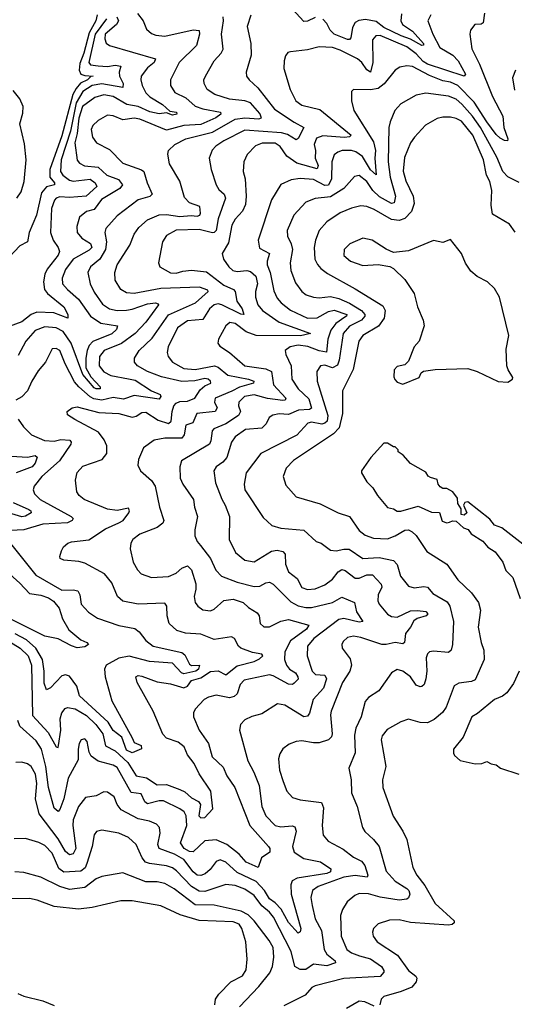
# Model space of a CAD drawing. Extents: x 1933546 to 2138868, y 524910 to 667279.
# Tile 283 of 466: x 2023414 to 2026010, y 619938 to 625100. Entities that reach past the tile are written whole.
import ezdxf

# ---------------------------------------------------------------- set-up
doc = ezdxf.new("R2010")
doc.units = 0

msp = doc.modelspace()

# ---------------------------------------------------------------- linework, layer by layer
at = {"layer": '0CON10XD'}
for points in [[(2023821.2, 625125), (2023813.7, 625095), (2023778.7, 625031.3), (2023750.8, 624925), (2023729.2, 624870.8), (2023726.5, 624835), (2023734.6, 624814.6), (2023755, 624807), (2023800, 624805), (2023787.4, 624802.6), (2023770.2, 624785), (2023732.8, 624767.2), (2023709.7, 624740.3), (2023692.7, 624707.3), (2023635, 624492.1), (2023572.5, 624315), (2023572, 624275), (2023595.8, 624245), (2023596.9, 624235), (2023555.4, 624224.6), (2023527.7, 624192.3), (2023501.8, 624075), (2023464.4, 623985), (2023455, 623936.2), (2023415, 623914.3), (2023358.6, 623855)], [(2025852.9, 625135), (2025846.2, 625083.8), (2025835, 625076.9), (2025802.5, 625075), (2025779.2, 625045), (2025776.9, 625025), (2025787.4, 624947.4), (2025827.4, 624867.4), (2025895, 624697.1), (2025950, 624595), (2025954, 624535), (2025976.2, 624475), (2025974.1, 624465.9), (2025957.5, 624467.5), (2025935, 624478.4), (2025915, 624498.6), (2025865, 624564.4), (2025798.6, 624668.6), (2025712.8, 624755), (2025675, 624773), (2025635, 624780.3), (2025565, 624807.6), (2025475, 624854.6), (2025445, 624857.9), (2025409.2, 624850.8), (2025385, 624835.6), (2025326.3, 624763.7), (2025295, 624739.6), (2025255, 624732.5), (2025166.1, 624733.9), (2025156, 624724), (2025154.4, 624674.4), (2025168.2, 624625), (2025270.1, 624460.1), (2025281.9, 624415), (2025278.5, 624375), (2025285, 624286.7), (2025255, 624313.9), (2025212.6, 624382.6), (2025177.9, 624407.9), (2025155, 624414.2), (2025106.1, 624413.9), (2025083.5, 624406.5), (2025065, 624392.2), (2025051.4, 624355), (2025051, 624265), (2025035, 624232.3), (2025015, 624231.7), (2024955, 624261.5), (2024885, 624267.1), (2024839.1, 624260.9), (2024785, 624235.6), (2024734.7, 624155), (2024666.2, 623945), (2024672.2, 623902.3), (2024725.4, 623875), (2024712.8, 623835), (2024712.9, 623815), (2024728.1, 623775), (2024747.9, 623677.9), (2024765, 623640), (2024786.2, 623615), (2024835, 623577.1), (2024925, 623535.7), (2024975, 623537.6), (2025035, 623569.7), (2025065, 623577.2), (2025130.8, 623555), (2025128.9, 623545), (2025120.4, 623540.4), (2025073.1, 623506.9), (2025047.6, 623472.4), (2025031.9, 623425), (2025023.9, 623356.1), (2024985, 623363.1), (2024926.1, 623386.1), (2024875, 623393.3), (2024832.5, 623385), (2024806.9, 623365), (2024810.5, 623345), (2024839.2, 623285), (2024841.6, 623215), (2024875, 623165.3), (2024931.9, 623111.9), (2024945.9, 623064.1), (2024935, 623057), (2024877.1, 623053), (2024825, 623029.4), (2024775, 623033.8), (2024742.8, 623027.3), (2024723.6, 623015), (2024708, 622982), (2024685, 622959.2), (2024598.3, 622951.7), (2024545, 622913.9), (2024525.9, 622885), (2024501.3, 622805), (2024480.6, 622779.4), (2024444.4, 622755), (2024432.9, 622735), (2024441.3, 622671.3), (2024475, 622585.6), (2024493.1, 622555), (2024514.6, 622495), (2024513.8, 622375), (2024546.5, 622306.5), (2024595, 622266.5), (2024645, 622258.2), (2024735, 622313.2), (2024765, 622318.6), (2024795, 622311.1), (2024807, 622297), (2024809.2, 622245), (2024825, 622205.6), (2024870.3, 622170.3), (2024895, 622123.1), (2024925, 622111.8), (2024965, 622116.1), (2025015, 622136.2), (2025055, 622166.9), (2025085.4, 622205), (2025105, 622217.8), (2025122.2, 622212.2), (2025175, 622172.8), (2025195, 622172.7), (2025235, 622189), (2025265, 622188.8), (2025311.1, 622141.1), (2025314, 622125), (2025296, 622085), (2025292.7, 622052.7), (2025300.5, 622035), (2025345, 621982.5), (2025365, 621971.5), (2025395, 621967.8), (2025465, 622000.5), (2025502, 622002), (2025545, 621997.8), (2025555.8, 621985), (2025548, 621975), (2025500, 621960), (2025482.2, 621947.8), (2025465.4, 621915), (2025438.3, 621881.7), (2025433.3, 621835), (2025425, 621827.5), (2025385, 621835.2), (2025336.7, 621823.3), (2025315, 621823.8), (2025205, 621860.3), (2025165, 621867.3), (2025135, 621860.6), (2025110.9, 621839.1), (2025104.4, 621825), (2025105.7, 621805), (2025148.9, 621748.9), (2025156.1, 621715), (2025146.2, 621683.8), (2025107.3, 621625), (2025048.7, 621475), (2025044.7, 621455), (2025054.6, 621355.4), (2025050.7, 621339.3), (2025035, 621324.6), (2024985, 621308.8), (2024955, 621308), (2024895, 621319.1), (2024865, 621315.6), (2024827.8, 621302.2), (2024795, 621276.9), (2024778.3, 621251.7), (2024771.8, 621225), (2024776.6, 621165), (2024796.8, 621105), (2024815.4, 621055), (2024845, 621021.1), (2024885, 621010), (2024997.1, 620995), (2025008, 620968), (2025001.2, 620875), (2025005.7, 620825), (2025033.2, 620793.2), (2025110.7, 620750.7), (2025165, 620708.2), (2025208.4, 620688.4), (2025224.8, 620665), (2025240.8, 620615), (2025236.7, 620603.3), (2025175, 620612.3), (2025115, 620603.5), (2024980, 620555), (2024950.9, 620535), (2024942.1, 620497.9), (2024948.1, 620455), (2024965, 620385.6), (2024998.4, 620325), (2025011.2, 620225), (2025025, 620200.4), (2025069.1, 620165), (2025071.4, 620155), (2025025, 620140), (2024955, 620148.2), (2024915, 620120.5), (2024885, 620119.5), (2024857.9, 620135), (2024837.8, 620215), (2024745.1, 620395.1), (2024725, 620420.5), (2024684.3, 620454.3), (2024645, 620507.5), (2024595, 620541.6), (2024545, 620560.8), (2024495, 620566.2), (2024385, 620529), (2024355, 620530), (2024315, 620555.9), (2024237.2, 620637.2), (2024215, 620652.4), (2024185, 620663.5), (2024095, 620675.2), (2024073.3, 620683.3), (2024055.8, 620705), (2024025.5, 620775), (2023985, 620812.9), (2023935, 620834.6), (2023845, 620850), (2023816.8, 620843.2), (2023805, 620826.7), (2023793.4, 620765), (2023766.4, 620676.4), (2023756.6, 620653.4), (2023735, 620634.8), (2023645, 620630.4), (2023619.5, 620649.5), (2023585, 620729.6), (2023545, 620770), (2023515, 620785.4), (2023445, 620806.5), (2023385, 620805.6)], [(2024032.6, 625132.6), (2024062.5, 625095), (2024080, 625050), (2024105, 625028.1), (2024129.1, 625019.1), (2024175.9, 625014.1), (2024325, 625047.3), (2024355, 625043.8), (2024357.7, 625025), (2024342.3, 624965), (2024251.1, 624875), (2024205.5, 624785), (2024205.3, 624755.3), (2024228.7, 624718.7), (2024285, 624691.2), (2024335, 624647), (2024375, 624632.4), (2024467.1, 624615), (2024469.6, 624605), (2024443.5, 624585), (2024365, 624551), (2024275, 624544.8), (2024185, 624521.2), (2024045, 624578.6), (2024015, 624583.4), (2023955, 624575.9), (2023905, 624595.5), (2023875, 624599.1), (2023825, 624572.5), (2023797.8, 624545), (2023788.5, 624525), (2023795.5, 624485), (2023817.1, 624455), (2023885, 624420.5), (2023955, 624348.5), (2024053.6, 624313.6), (2024065, 624304.4), (2024082.7, 624245), (2024109.6, 624185), (2024097.4, 624172.6), (2024036, 624155), (2023925, 624072.7), (2023865.5, 624005), (2023860.4, 623985), (2023869.8, 623935), (2023863.5, 623895), (2023835, 623844.7), (2023785.4, 623805), (2023770.8, 623775), (2023783.1, 623715), (2023805, 623672.2), (2023848.9, 623608.9), (2023885, 623583.8), (2023925, 623574.8), (2023975, 623577.2), (2024005, 623582.1), (2024085, 623610.6), (2024125.8, 623615.8), (2024140.3, 623610.3), (2024142.2, 623605), (2024075, 623514.1), (2024019.5, 623455), (2023947.7, 623402.3), (2023856.9, 623365), (2023833.3, 623335), (2023831.1, 623285), (2023854.6, 623254.6), (2023891.9, 623235), (2023985, 623216.8), (2024020.1, 623210.1), (2024105, 623153.4), (2024150.8, 623135), (2024155.3, 623125), (2024145, 623110.8), (2024015, 623129.7), (2023958.7, 623111.3), (2023905, 623120), (2023845, 623105.1), (2023802.8, 623112.8), (2023783.1, 623123.1), (2023724.7, 623174.7), (2023702.1, 623202.1), (2023653.1, 623295), (2023625, 623366.5), (2023605, 623376.4), (2023585, 623374), (2023550, 623305), (2023510.8, 623259.2), (2023477.5, 623205), (2023454.5, 623155), (2023425, 623123.1), (2023394.2, 623105)], [(2024626.1, 625123.9), (2024607.3, 625065), (2024626.9, 624975), (2024628.2, 624915), (2024601.9, 624825), (2024604.4, 624805), (2024617.8, 624785), (2024663.5, 624743.5), (2024750.8, 624630.8), (2024853.6, 624563.6), (2024905.6, 624535), (2024875, 624478), (2024865, 624470), (2024819.1, 624499.1), (2024787.8, 624507.8), (2024595, 624520.6), (2024485.6, 624465), (2024443, 624437), (2024423.7, 624416.4), (2024407.8, 624375), (2024419.5, 624315), (2024444.7, 624234.7), (2024459.6, 624209.6), (2024486.2, 624185), (2024493.2, 624165), (2024455, 624055.6), (2024445.1, 623994.9), (2024435, 623984.2), (2024425, 623983.3), (2024355, 623999.8), (2024235, 623996.7), (2024185, 623969.1), (2024162.9, 623935), (2024143.1, 623825), (2024148.6, 623805), (2024205, 623772.2), (2024235, 623770.8), (2024270.9, 623780.9), (2024315, 623786.8), (2024395, 623777.6), (2024485, 623707.7), (2024536.5, 623685), (2024544.8, 623674.8), (2024553.7, 623625), (2024581, 623585), (2024590.8, 623555), (2024575, 623555.4), (2024475, 623605.7), (2024455, 623609.6), (2024435, 623604.5), (2024409.2, 623585), (2024375, 623528.7), (2024295, 623522.1), (2024242.2, 623485), (2024192.5, 623385), (2024188.2, 623355), (2024193.1, 623335), (2024215.5, 623305), (2024275, 623271.2), (2024334.2, 623265.8), (2024435.5, 623285.5), (2024455, 623277.5), (2024506.2, 623236.2), (2024615.4, 623215.4), (2024642.5, 623205), (2024640.8, 623195), (2024566.7, 623173.3), (2024527.4, 623152.6), (2024440.4, 623115), (2024436.8, 623095), (2024449.4, 623065), (2024440, 623045), (2024343.9, 623036.1), (2024323.2, 622986.8), (2024285, 622974.4), (2024276.7, 622923.3), (2024265, 622906), (2024174.8, 622905.2), (2024118.8, 622895), (2024062.9, 622855), (2024036.9, 622795), (2024034.4, 622765), (2024047.1, 622735), (2024105, 622684.5), (2024124.1, 622655), (2024147.1, 622545), (2024170.8, 622475), (2024165, 622460), (2024135, 622437.1), (2024045, 622401.9), (2024008.1, 622375), (2023997.8, 622355), (2023993.7, 622326.3), (2024010, 622255), (2024032.9, 622215), (2024052.2, 622195), (2024105, 622175.3), (2024195, 622180.4), (2024235, 622198.2), (2024265, 622224.5), (2024295, 622237.3), (2024316.3, 622216.3), (2024337.5, 622142.5), (2024338.5, 622115), (2024328.9, 622075), (2024334.4, 622045), (2024348.6, 622025), (2024375, 622006.7), (2024415, 622000.6), (2024435, 622009.4), (2024485, 622055.5), (2024535, 622061.6), (2024586.5, 622045), (2024615, 622018.2), (2024660.3, 621990.3), (2024670.8, 621975), (2024675.5, 621935), (2024695, 621916.4), (2024725, 621917.5), (2024785, 621946.1), (2024825, 621955.2), (2024931.4, 621925), (2024918.9, 621905), (2024835, 621843.1), (2024805.2, 621785), (2024803.4, 621745), (2024814.2, 621715), (2024830.4, 621695), (2024860.8, 621675), (2024874, 621655), (2024875, 621642), (2024855, 621621.1), (2024845, 621614.4), (2024825, 621616.2), (2024745, 621659.4), (2024725, 621664.6), (2024592.5, 621637.5), (2024570.9, 621615), (2024554.7, 621565.2), (2024539.3, 621550.7), (2024515, 621545.3), (2024445, 621558.5), (2024405, 621548.2), (2024381.4, 621535), (2024334.3, 621485), (2024325.7, 621465), (2024325.7, 621445), (2024355.6, 621375), (2024405.4, 621305), (2024424.6, 621235), (2024481.2, 621181.2), (2024501.1, 621135), (2024542.5, 621075), (2024621.9, 620875), (2024719.5, 620765), (2024726.2, 620755), (2024726.4, 620735), (2024682.5, 620705), (2024665, 620654), (2024603.2, 620683.2), (2024564.9, 620724.9), (2024500.3, 620775), (2024445, 620800.4), (2024385.8, 620794.2), (2024325, 620737.1), (2024305, 620739.3), (2024276.2, 620755), (2024258.4, 620785), (2024291.6, 620875), (2024287.9, 620925), (2024276.3, 620946.3), (2024255, 620962.7), (2024168.8, 621005), (2024145, 621004.8), (2024085, 620988.1), (2024069.9, 620999.9), (2024050.8, 621040.8), (2023998.7, 621048.7), (2023925, 621179.2), (2023905, 621192.1), (2023825, 621212.5), (2023788.9, 621238.9), (2023778.9, 621258.9), (2023768.8, 621315), (2023755, 621330), (2023736, 621325), (2023725.6, 621305), (2023720, 621275), (2023721.2, 621218.8), (2023667.4, 621122.6), (2023645.7, 621015), (2023625, 620958.1), (2023615, 620948.6), (2023595, 620965.6), (2023565, 621074.5), (2023550.9, 621185), (2023528, 621275), (2023499.5, 621319.5), (2023415.2, 621395.2), (2023403.3, 621425)], [(2023923, 625115), (2023932.8, 625095), (2023922.3, 625075), (2023862.8, 625025), (2023860.5, 625000.5), (2023868, 624978), (2023885.4, 624965.4), (2024125.8, 624895), (2024120, 624875), (2024085, 624847.6), (2024052.2, 624805), (2024049.2, 624785), (2024056.2, 624755), (2024076.5, 624716.5), (2024096, 624695), (2024162.9, 624655), (2024201.3, 624621.3), (2024236.2, 624615), (2024239.2, 624605), (2024215, 624600.3), (2024185, 624611.5), (2024145, 624607.1), (2024097.1, 624617.1), (2024035, 624644.9), (2023975.8, 624655.8), (2023905, 624696.8), (2023855, 624706.7), (2023808, 624692), (2023743.2, 624645), (2023725, 624584.5), (2023715.7, 624504.3), (2023702.5, 624455), (2023715, 624362.9), (2023728, 624348), (2023754.4, 624334.4), (2023825, 624327.4), (2023871.5, 624285), (2023931.7, 624261.7), (2023953.9, 624235), (2023939.1, 624215), (2023843.2, 624156.8), (2023805, 624105.3), (2023765, 624094.6), (2023727.5, 624065), (2023714, 624016), (2023715.4, 623985), (2023739.2, 623955), (2023786.3, 623926.3), (2023791.7, 623905), (2023778.8, 623891.2), (2023695, 623844.2), (2023655, 623790), (2023636.6, 623745), (2023638.7, 623715), (2023664, 623685), (2023723.3, 623635), (2023785, 623545.3), (2023839.2, 623509.2), (2023927.1, 623495), (2023922.5, 623475), (2023897.2, 623452.8), (2023797, 623413), (2023778.3, 623391.7), (2023767.8, 623365), (2023760.3, 623325), (2023761.7, 623275), (2023787.2, 623227.2), (2023835.6, 623175), (2023836, 623165), (2023815.7, 623164.3), (2023805, 623170.8), (2023745, 623239.7), (2023683.9, 623405), (2023641.4, 623465), (2023605.6, 623485), (2023545, 623489.4), (2023495, 623470.5), (2023445.3, 623415), (2023405, 623338.9)], [(2024014.8, 623664.8), (2023975, 623668.5), (2023944.4, 623685), (2023915, 623733.8), (2023912.3, 623775), (2023925, 623815.7), (2023991.3, 623918.7), (2024014.8, 623975.2), (2024038.6, 624011.4), (2024085, 624050.3), (2024145, 624076.7), (2024185, 624079.3), (2024255, 624067.9), (2024313.5, 624073.5), (2024345, 624069.5), (2024360, 624075), (2024363.5, 624085), (2024360, 624120), (2024305, 624140.4), (2024278, 624168), (2024255, 624254), (2024199.6, 624345), (2024191.1, 624395), (2024194.4, 624415), (2024228.9, 624445), (2024285.6, 624475), (2024425, 624511.3), (2024545, 624579.3), (2024594.9, 624584.9), (2024669.6, 624580.4), (2024682.1, 624585), (2024675, 624607.7), (2024625, 624664.1), (2024595, 624674.4), (2024515, 624684.3), (2024438, 624708), (2024397.5, 624735), (2024382.2, 624765), (2024380.5, 624785), (2024388.5, 624805), (2024435.2, 624884.8), (2024472.1, 624925), (2024482.1, 624945), (2024473.6, 625025), (2024482.9, 625095), (2024481.3, 625115)], [(2025570.8, 625125), (2025555.5, 625095), (2025581.8, 625025), (2025619.4, 624955), (2025686.4, 624915), (2025715.7, 624885), (2025754.4, 624815), (2025745.8, 624804.2), (2025555, 624866.6), (2025530.9, 624880.9), (2025495, 624920.6), (2025445, 624958.2), (2025305, 625017.3), (2025282.5, 625015), (2025264.7, 624995.3), (2025266.4, 624875), (2025255, 624826), (2025235, 624836.7), (2025210, 624875), (2025185.9, 624895), (2025095, 624940.2), (2025055, 624953.7), (2024985, 624958.7), (2024925, 624941.5), (2024835, 624931.4), (2024821.9, 624928.1), (2024809.7, 624910.3), (2024801.4, 624885), (2024799.4, 624845), (2024833.8, 624735), (2024863.1, 624675), (2024895, 624652.4), (2024989.7, 624629.7), (2025154.2, 624495), (2025144.5, 624485.5), (2025118.1, 624481.9), (2025005, 624491.6), (2024971, 624479), (2024958.8, 624445), (2024966.1, 624415), (2024964.5, 624375), (2024980.2, 624335), (2024975, 624317.8), (2024868.3, 624348.3), (2024815.5, 624385.5), (2024780.9, 624435), (2024755, 624452.3), (2024686.6, 624453.4), (2024651.2, 624438.8), (2024607.1, 624392.9), (2024590, 624355), (2024587.5, 624305), (2024596.8, 624265), (2024602.9, 624175), (2024599.5, 624130.5), (2024583.2, 624096.8), (2024544.6, 624055), (2024527.2, 624022.8), (2024509.4, 623930.6), (2024476.9, 623875), (2024483.3, 623845), (2024510.9, 623805), (2024532.9, 623785), (2024555, 623780.3), (2024605.9, 623785.9), (2024625, 623779.2), (2024652.5, 623755), (2024662.5, 623715), (2024651.4, 623675), (2024651.6, 623645), (2024663.8, 623605), (2024687.6, 623575), (2024775, 623514), (2024940, 623455), (2024887.1, 623442.9), (2024655, 623444.5), (2024603.1, 623463.1), (2024545, 623507.9), (2024517.1, 623512.9), (2024495, 623494.2), (2024456.7, 623425), (2024454.2, 623405), (2024465, 623388), (2024515.8, 623355.8)], [(2024965, 625111.5), (2024925, 625092.3), (2024905, 625090.8), (2024845, 625154.7)], [(2025418.5, 625131.5), (2025414.8, 625095), (2025422.5, 625075), (2025475, 625039.5), (2025533.3, 624975), (2025533.6, 624966.4), (2025525, 624965.6), (2025465, 624998.8), (2025415.4, 625015), (2025325, 625059.5), (2025285, 625090.9), (2025229.4, 625100.6), (2025193.7, 625096.3), (2025174.6, 625085), (2025160.4, 625059.6), (2025151.5, 625005), (2025145, 624996.5), (2025135, 624996.3), (2025064.5, 625024.5), (2025043.5, 625045), (2025025, 625080.9), (2025005, 625102.9)], [(2023868.8, 625105), (2023809.6, 625025), (2023776.2, 624875), (2023785, 624863.9), (2023825, 624857.7), (2023875, 624854.1), (2023915, 624861.2), (2023945, 624856.5), (2023936.4, 624825), (2023937.9, 624805), (2023956.5, 624765), (2023955.3, 624744.7), (2023845, 624763.2), (2023795, 624755.3), (2023745, 624723.3), (2023710.5, 624665), (2023681.3, 624515), (2023631.2, 624365), (2023627.8, 624305), (2023640.6, 624285), (2023675, 624258.9), (2023695, 624253.7), (2023784.4, 624264.4), (2023810.3, 624245), (2023818.8, 624225), (2023763.1, 624175), (2023675, 624168.4), (2023625, 624171), (2023605, 624165.3), (2023595.7, 624154.3), (2023580.5, 624109.5), (2023574.7, 623985), (2023588.8, 623945), (2023616.2, 623905), (2023622.2, 623885), (2023615.8, 623865), (2023557.2, 623792.8), (2023545.4, 623765.4), (2023538, 623725), (2023544.9, 623684.9), (2023559.7, 623665), (2023645.3, 623595), (2023667.1, 623555), (2023666, 623535), (2023593.6, 623563.6), (2023503.9, 623566.1), (2023474.8, 623555.2), (2023425, 623515.3), (2023345, 623486.7)], [(2026015.6, 624835), (2026000.5, 624795), (2026011.2, 624731.2)], [(2023399.2, 624165), (2023421.8, 624198.2), (2023437.8, 624252.2), (2023447.3, 624365), (2023439.6, 624449.6), (2023414.4, 624555), (2023429.8, 624610.2), (2023432.5, 624645), (2023413.8, 624685), (2023379, 624729)], [(2026035, 624246.4), (2025975.7, 624275.7), (2025949.7, 624305), (2025918.6, 624378.6), (2025832.5, 624535), (2025790.2, 624595), (2025735, 624657.6), (2025705, 624682.7), (2025665, 624700), (2025545, 624714.6), (2025495, 624704.5), (2025415, 624658.6), (2025382.9, 624625), (2025358.2, 624565), (2025351.2, 624535), (2025348.5, 624355), (2025358.3, 624275), (2025385.7, 624175), (2025379.4, 624140.6), (2025365, 624137.3), (2025302.3, 624172.3), (2025268.1, 624205), (2025235, 624252.4), (2025195, 624282.5), (2025171.2, 624278.8), (2025115.5, 624214.5), (2025045, 624172.3), (2024965, 624163.3), (2024915, 624143.5), (2024852.3, 624075), (2024818.2, 623995), (2024818.5, 623965), (2024838.9, 623925), (2024845.7, 623895), (2024834.1, 623825), (2024836, 623785), (2024860.8, 623720.8), (2024893.8, 623675), (2024918, 623658), (2024955, 623644.7), (2024985, 623641.6), (2025045, 623648.3), (2025089.2, 623639.2), (2025145, 623613.7), (2025208, 623575), (2025225.8, 623555), (2025224.7, 623545), (2025207.8, 623525), (2025145, 623493), (2025111.7, 623455), (2025090.4, 623315), (2025081.4, 623288.6), (2025055, 623274.8), (2025015, 623288), (2024992.9, 623285), (2024973.6, 623255), (2024975.3, 623205), (2025030.6, 623025), (2025026.7, 622995), (2025015.7, 622984.3), (2024999.8, 622980.2), (2024945, 622989.8), (2024925.6, 622985), (2024867.9, 622922.1), (2024679.4, 622825), (2024603.3, 622725), (2024591.5, 622665), (2024594.6, 622635), (2024690.8, 622490.8), (2024737.7, 622447.7), (2024783.9, 622433.9), (2024905, 622422.9), (2024969.2, 622365), (2024996, 622355), (2025045, 622318.1), (2025074.6, 622314.6), (2025115, 622324.7), (2025143.8, 622323.8), (2025215, 622274.7), (2025270.6, 622279.4), (2025301, 622281), (2025375.3, 622265.3), (2025395, 622244), (2025411.8, 622181.8), (2025455, 622130), (2025485, 622120.4), (2025535, 622128.1), (2025554.7, 622124.7), (2025582.1, 622092.1), (2025657.9, 622047.9), (2025670.8, 622025), (2025690, 621945), (2025685.3, 621824.7), (2025679.1, 621795), (2025665, 621782.7), (2025585, 621789.2), (2025565, 621785.5), (2025554, 621776), (2025547.7, 621755), (2025550.5, 621685), (2025545.2, 621644.8), (2025536.9, 621615), (2025525, 621603.3), (2025515, 621601.5), (2025495, 621611.5), (2025465, 621655.4), (2025425, 621684.4), (2025395, 621692.5), (2025366, 621675), (2025298.8, 621581.2), (2025245, 621546.7), (2025226.7, 621525), (2025206.2, 621445), (2025178.2, 621385), (2025170.8, 621349.2), (2025174.1, 621255.9), (2025141.1, 621175), (2025153.2, 621115), (2025155.9, 621045.9), (2025184.5, 620975), (2025212.5, 620865), (2025225, 620844.3), (2025271.2, 620801.2), (2025299.6, 620765), (2025337.3, 620635), (2025385, 620583.8), (2025445.6, 620545), (2025455.4, 620535), (2025461.1, 620515), (2025455, 620496.2), (2025445, 620488.6), (2025406.1, 620483.9), (2025305, 620499.1), (2025243.8, 620516.2), (2025195, 620517.7), (2025172.6, 620507.4), (2025132.5, 620475), (2025107.5, 620435), (2025096.7, 620403.3), (2025100.6, 620295), (2025130.7, 620225), (2025155, 620207.5), (2025198.1, 620191.9), (2025255, 620176.2), (2025313.5, 620135), (2025325.6, 620115), (2025324.5, 620105.5), (2025305, 620083.3), (2025115, 620072.5), (2024964.3, 620035), (2024947.5, 620025), (2024912.9, 619985), (2024801, 619929)], [(2026015, 623986.7), (2025985, 624027.3), (2025895, 624081.2), (2025888.1, 624128.1), (2025892.1, 624205), (2025881.1, 624251.1), (2025863.3, 624285), (2025848.9, 624365), (2025791.7, 624495), (2025732.3, 624567.7), (2025705, 624582.9), (2025675, 624589.7), (2025635, 624589.6), (2025605, 624581.5), (2025543.7, 624546.4), (2025485.5, 624485), (2025465.2, 624454.8), (2025432.9, 624377.1), (2025426.8, 624306.8), (2025439.7, 624255), (2025478.6, 624175), (2025483.7, 624136.4), (2025469.3, 624095), (2025435, 624057.1), (2025405, 624046.7), (2025365, 624053.1), (2025275, 624104.7), (2025235, 624120.9), (2025205, 624124.7), (2025155, 624112), (2025095, 624086.9), (2025025, 624040.5), (2024985.8, 623994.2), (2024966, 623945), (2024959.1, 623905), (2024963.3, 623845), (2024976.3, 623816.4), (2024994.4, 623795), (2025029.7, 623769.8), (2025175, 623689.7), (2025319.9, 623599.9), (2025332.3, 623575), (2025326.9, 623535), (2025297.3, 623492.7), (2025215, 623444.6), (2025193.8, 623415), (2025163.8, 623266.2), (2025107.3, 623155), (2025108.1, 623035), (2025090, 622960), (2025060.4, 622929.6), (2024850.4, 622789.6), (2024811.7, 622748.3), (2024797.1, 622705), (2024810.1, 622660.1), (2024865, 622598.1), (2024991.5, 622561.5), (2025085.5, 622514.5), (2025145.3, 622495.3), (2025195, 622421.1), (2025227.3, 622397.3), (2025271.6, 622381.6), (2025345, 622378.4), (2025385, 622393.1), (2025435, 622423.4), (2025455, 622424.7), (2025474.4, 622415), (2025495, 622396.5), (2025551.5, 622311.5), (2025655.6, 622245), (2025713.4, 622163.4), (2025785.6, 622095), (2025821.8, 622045), (2025831.6, 622005), (2025820, 621915), (2025835.5, 621835), (2025850.5, 621795), (2025851.2, 621745), (2025805, 621639.4), (2025785, 621630.8), (2025718.8, 621621.2), (2025693.3, 621606.7), (2025652.7, 621495), (2025632.6, 621467.4), (2025588.9, 621431.1), (2025555, 621413.8), (2025515, 621414.6), (2025455, 621431.8), (2025415, 621419.4), (2025342, 621378), (2025316.5, 621345), (2025311.1, 621325), (2025336, 621185), (2025318.5, 621115), (2025319.4, 621075), (2025373.6, 620923.6), (2025424.7, 620844.7), (2025445, 620800.8), (2025477.5, 620655), (2025497.6, 620615), (2025539.7, 620559.7), (2025595, 620466.8), (2025693.3, 620375), (2025693.3, 620365), (2025684.1, 620355.9), (2025665, 620352.2), (2025465, 620367.2), (2025405, 620381.3), (2025355, 620379.2), (2025295, 620359.2), (2025271.5, 620335), (2025266.1, 620315), (2025268.9, 620295), (2025290, 620265), (2025395.9, 620195.9), (2025454.9, 620114.9), (2025492.5, 620085), (2025497.9, 620075), (2025493.9, 620055), (2025471.8, 620028.2), (2025416.2, 620003.9), (2025325, 619979.2), (2025310.7, 619965), (2025304.6, 619935.4)], [(2025425, 623190), (2025510, 623225), (2025521.7, 623248.3), (2025533, 623257), (2025595, 623266.7), (2025765, 623271.2), (2025815, 623256.2), (2025925, 623202.5), (2025975, 623200), (2026000, 623215), (2026002.5, 623225), (2025976.7, 623265), (2025971.2, 623285), (2025967.7, 623372.3), (2025981.2, 623445), (2025931.2, 623645), (2025905, 623690), (2025868.8, 623725), (2025815, 623753.8), (2025780.9, 623780.9), (2025754.1, 623824.1), (2025733.3, 623875), (2025675, 623947.5), (2025635, 623932.5), (2025585, 623942.5), (2025455, 623888.8), (2025375, 623880), (2025337.3, 623897.3), (2025263.3, 623945), (2025215, 623954.2), (2025146.7, 623925), (2025116, 623895), (2025115, 623863.8), (2025150, 623835), (2025215, 623810.6), (2025295, 623816.7), (2025357, 623807), (2025376.4, 623796.4), (2025435, 623737.5), (2025483.9, 623663.9), (2025501.2, 623595), (2025531.2, 623525), (2025537.5, 623495), (2025510, 623415), (2025483.3, 623385), (2025455, 623310), (2025435, 623290), (2025395, 623282.5), (2025380, 623265), (2025377, 623227), (2025383, 623213), (2025395, 623200), (2025425, 623190)], [(2023235.5, 621915), (2023416.2, 621805), (2023459, 621765), (2023475, 621716.2), (2023481, 621451), (2023562.6, 621362.6), (2023605, 621288), (2023615, 621283.3), (2023617.9, 621295), (2023630.2, 621375), (2023626.2, 621435), (2023634.8, 621465.2), (2023652.1, 621487.9), (2023665, 621493.9), (2023705, 621486.2), (2023765, 621451.2), (2023813.7, 621405), (2023849.8, 621355), (2023863.4, 621293.4), (2023915, 621266.8), (2023981.9, 621205), (2024025, 621134.8), (2024079.3, 621125), (2024135, 621088.9), (2024185, 621089.2), (2024255, 621064.7), (2024280.8, 621050.9), (2024315, 621019.7), (2024351.6, 621001.6), (2024363.1, 620985), (2024353.9, 620925), (2024364, 620915), (2024385, 620916.2), (2024427.8, 620962.2), (2024417.3, 621055), (2024355, 621145.3), (2024330.2, 621200.2), (2024294.6, 621245), (2024277.6, 621287.6), (2024245, 621311.8), (2024185, 621332.3), (2024165, 621353.1), (2024114.6, 621474.6), (2024030, 621625), (2024023.8, 621655), (2024035, 621662), (2024055, 621658.6), (2024135, 621628.8), (2024205, 621617.8), (2024275, 621597.6), (2024295, 621606.3), (2024315.5, 621635), (2024365, 621649.7), (2024415, 621682.3), (2024455, 621686.7), (2024495, 621664.7), (2024555, 621713.1), (2024645, 621735.6), (2024671.6, 621748.4), (2024689.2, 621765), (2024684.3, 621774.3), (2024635, 621782.5), (2024575, 621804.6), (2024562.7, 621815), (2024540.5, 621855), (2024525, 621863.8), (2024435, 621850), (2024365, 621878.6), (2024284.2, 621884.2), (2024237.8, 621897.8), (2024198.5, 621935), (2024188.2, 621975), (2024186.8, 622025), (2024175, 622041.5), (2024035, 622036.2), (2023955, 622051.5), (2023926.9, 622075), (2023897.1, 622147.1), (2023859.2, 622195), (2023755, 622250), (2023725, 622258.6), (2023645, 622265.8), (2023626.7, 622275), (2023624.2, 622285), (2023632.9, 622315), (2023644.6, 622335.4), (2023666.2, 622355), (2023685, 622362.9), (2023776.4, 622373.6), (2023865, 622430), (2023935, 622462.1), (2023956.5, 622475), (2023986.2, 622515), (2023990.9, 622525), (2023985, 622539.4), (2023925, 622527), (2023875, 622534.1), (2023751.9, 622585), (2023725.6, 622605), (2023713.5, 622625), (2023706.4, 622685), (2023715, 622725.8), (2023745, 622758.9), (2023846.7, 622795), (2023871.5, 622825), (2023871.5, 622865), (2023857.8, 622897.8), (2023827.8, 622937.8), (2023703.3, 623003.3), (2023665, 623028.8), (2023663.8, 623045), (2023690, 623065), (2023715, 623070.6), (2023830, 623040), (2023935, 623035.8), (2024005, 623015.9), (2024025, 623021.1), (2024055, 623040.9), (2024075, 623042.9), (2024140.4, 623000.4), (2024195, 622983.1), (2024209, 622995), (2024213.2, 623045), (2024222.2, 623075), (2024235, 623089.5), (2024255, 623097.8), (2024295, 623099.5), (2024333.5, 623115), (2024360.7, 623159.3), (2024385, 623179.8), (2024417.1, 623195), (2024415.5, 623205), (2024403.3, 623215), (2024385, 623218.5), (2024332.6, 623207.4), (2024265, 623204), (2024158.2, 623228.2), (2024084.4, 623255), (2024032.9, 623285), (2024015.7, 623305), (2024016.9, 623325), (2024040.9, 623365), (2024108.8, 623431.2), (2024195, 623553.3), (2024337.1, 623615), (2024403.8, 623675), (2024401.7, 623681.7), (2024358.4, 623698.4), (2024155, 623690.3), (2024014.8, 623664.8)], [(2024515.8, 623355.8), (2024594.8, 623284.8), (2024705, 623269.3), (2024735.2, 623255.2), (2024745.2, 623185.2), (2024810.9, 623115), (2024807.5, 623105), (2024795, 623103.6), (2024715, 623114), (2024645, 623133.9), (2024594, 623125), (2024563.1, 623095), (2024561.9, 623075), (2024573.3, 623045), (2024562.8, 623025), (2024495, 622980.6), (2024432.2, 622955), (2024423.3, 622945), (2024417.6, 622892.4), (2024409.6, 622875), (2024262.7, 622787.3), (2024253.5, 622755), (2024256.3, 622696.3), (2024270, 622665), (2024326.9, 622585), (2024331.5, 622545), (2024347.5, 622495), (2024333.8, 622425), (2024333.8, 622393.8), (2024344.5, 622365), (2024363, 622343), (2024415.2, 622275.2), (2024443.8, 622213.8), (2024472.9, 622182.9), (2024555, 622151), (2024645, 622127.5), (2024675, 622130), (2024705, 622148.2), (2024725, 622151.5), (2024745, 622140.5), (2024837.2, 622047.2), (2024875, 622026.5), (2024915, 622017.4), (2024945, 622018.8), (2025055, 622044.8), (2025105, 622071.9), (2025171.5, 622045), (2025181.2, 621995), (2025215, 621944), (2025195, 621941.7), (2025115, 621959.7), (2025089.1, 621955), (2024957.5, 621855), (2024924.7, 621815), (2024921.8, 621765), (2024948.5, 621685), (2024967, 621667), (2025015, 621663.6), (2025024.7, 621644.7), (2025008.5, 621595), (2024953.6, 621536.4), (2024935.2, 621464.8), (2024925, 621447.5), (2024905, 621445.3), (2024805, 621506.6), (2024767.5, 621512.5), (2024685, 621460.6), (2024632.6, 621447.4), (2024595, 621430), (2024572.2, 621405), (2024567.8, 621375), (2024611.5, 621215), (2024643.1, 621155), (2024670.3, 621085), (2024684.6, 620975), (2024706.2, 620925), (2024755, 620874.6), (2024785, 620868.7), (2024843.9, 620873.9), (2024857.7, 620867.7), (2024864.7, 620845), (2024845.3, 620765), (2024855.2, 620735.2), (2024905, 620702.6), (2024992.5, 620685), (2025047.6, 620647.6), (2025045, 620632.1), (2025025, 620622.9), (2024870.8, 620599.2), (2024843.9, 620585), (2024836.9, 620563.1), (2024838.2, 620515), (2024888.8, 620335), (2024885, 620318), (2024875, 620310.8), (2024825, 620365.9), (2024785.8, 620435.8), (2024755, 620469.4), (2024725, 620490.7), (2024698.3, 620535), (2024655, 620580.6), (2024555, 620629.5), (2024495, 620682.7), (2024465.4, 620694.6), (2024445, 620686.5), (2024413.9, 620645), (2024387.5, 620622.5), (2024365, 620613.1), (2024345, 620615.3), (2024325, 620631.9), (2024275, 620696.2), (2024225.9, 620725), (2024146.2, 620755), (2024139.7, 620775), (2024150.8, 620835), (2024147.5, 620865), (2024132.2, 620882.2), (2024095, 620897.6), (2024035, 620910), (2023947.2, 620957.2), (2023925, 620984.4), (2023909.2, 621025), (2023875, 621050.5), (2023855, 621051.1), (2023815, 621030.4), (2023758.8, 621021.2), (2023722.2, 620975), (2023694.8, 620905.2), (2023693.3, 620875), (2023708, 620755), (2023695, 620726.1), (2023675, 620721.3), (2023655, 620739.1), (2023615.5, 620805.5), (2023515.5, 620935.5), (2023496.2, 621015), (2023504.4, 621095), (2023496.8, 621145), (2023474.5, 621185), (2023455, 621199.2), (2023425, 621207.9), (2023393.8, 621206.2)], [(2023405.4, 623005.4), (2023434.4, 622965), (2023475, 622923.8), (2023543.8, 622893.8), (2023595, 622890.6), (2023630.3, 622899.7), (2023677.1, 622895), (2023684.5, 622885), (2023682.1, 622875), (2023622.5, 622787.5), (2023530, 622705), (2023490, 622655), (2023484.4, 622635), (2023491.1, 622615), (2023522.1, 622585), (2023684.3, 622495), (2023694.3, 622485), (2023690, 622475), (2023665, 622462.6), (2023535, 622455.2), (2023435, 622424.7), (2023365, 622421.8)], [(2026055, 622350), (2025945, 622436.7), (2025905, 622450), (2025881.7, 622481.7), (2025765, 622572.5), (2025750.7, 622569.3), (2025742.5, 622555), (2025760, 622515), (2025747, 622503), (2025730, 622505), (2025730, 622535), (2025713.6, 622563.6), (2025711.7, 622591.7), (2025686.7, 622625), (2025655, 622642.5), (2025635, 622642.5), (2025620.7, 622650.7), (2025610, 622665), (2025605, 622690), (2025569.3, 622699.3), (2025557, 622707), (2025545, 622727.5), (2025465, 622772.5), (2025426.4, 622816.4), (2025400, 622835), (2025400, 622845), (2025385, 622860), (2025375, 622860), (2025345, 622880), (2025325, 622880), (2025257.5, 622805), (2025207.5, 622735), (2025207.5, 622725), (2025236.4, 622676.4), (2025267.5, 622645), (2025292, 622605), (2025345, 622542), (2025375, 622535.8), (2025395, 622523.5), (2025415, 622522.7), (2025505, 622550), (2025575, 622517.5), (2025617, 622517), (2025631.5, 622471.5), (2025655, 622462.5), (2025670, 622465), (2025685, 622472.5), (2025705, 622470), (2025742.5, 622435), (2025766.7, 622426.7), (2025782.5, 622405), (2025845, 622366.7), (2025870, 622335), (2025909.3, 622309.3), (2025950, 622255), (2025965, 622212.5), (2026002.5, 622175), (2026041.2, 622065)], [(2023371.3, 622811.3), (2023455, 622807), (2023495, 622815.2), (2023506.1, 622806.1), (2023495.2, 622775), (2023480, 622755), (2023395.3, 622725)], [(2023379, 622569), (2023462.2, 622532.2), (2023473.1, 622525), (2023474.6, 622515), (2023445, 622497.2), (2023425, 622494.1), (2023325, 622523.6)], [(2023351.5, 622371.5), (2023498.3, 622188.3), (2023635, 622109.2), (2023695, 622111.4), (2023718.9, 622105), (2023730, 622085), (2023735.9, 622035.9), (2023775, 621993.1), (2023822.4, 621962.4), (2023935, 621924), (2024018.2, 621908.2), (2024040.4, 621890.4), (2024076.7, 621845), (2024115, 621816.1), (2024265, 621782.7), (2024280.6, 621770.6), (2024305, 621721.2), (2024315, 621714.6), (2024357.1, 621715), (2024352.5, 621695), (2024338.5, 621685), (2024275, 621671), (2024263.6, 621675), (2024215, 621726.7), (2024095, 621735.8), (2023987.9, 621762.1), (2023935, 621752.4), (2023868.2, 621715), (2023859.2, 621695), (2023861.7, 621655), (2023898.2, 621528.2), (2024003.9, 621335), (2024015, 621310.6), (2024052, 621295), (2024052.9, 621277.1), (2024005, 621256.5), (2023975, 621270.4), (2023949.1, 621339.1), (2023905, 621374), (2023877.5, 621417.5), (2023727.5, 621555), (2023713.3, 621605), (2023675, 621658.8), (2023655, 621664.6), (2023635, 621659.1), (2023575, 621597.1), (2023555, 621587.1), (2023541.6, 621621.6), (2023542.8, 621685), (2023533, 621745), (2023498.9, 621805), (2023449.2, 621849.2), (2023390.2, 621880.2)], [(2023325, 622226.7), (2023415, 622145.9), (2023465, 622092.2), (2023525, 622082.3), (2023565, 622068.5), (2023591.6, 622051.6), (2023620.6, 622015), (2023638.5, 621958.5), (2023671.1, 621901.1), (2023735, 621848.2), (2023766.7, 621835), (2023774.4, 621825), (2023755, 621811.5), (2023715, 621807.5), (2023685, 621816.4), (2023615, 621853.8), (2023545, 621868.1), (2023361, 621961)], [(2026035.7, 621685), (2026005, 621620), (2025969.8, 621570.2), (2025946.9, 621553.1), (2025905, 621535.5), (2025817.2, 621462.8), (2025786.9, 621445), (2025741.9, 621338.1), (2025691.2, 621275), (2025690, 621255), (2025695, 621242.5), (2025725, 621216.7), (2025805, 621198), (2025839.3, 621200.7), (2025865, 621210), (2025887.7, 621197.7), (2025915, 621193.8), (2025937.5, 621175), (2026033.3, 621145)], [(2024567.1, 619925), (2024669.7, 620030.3), (2024727.1, 620102.9), (2024741.1, 620135), (2024748.4, 620185), (2024743.5, 620235), (2024722.9, 620272.9), (2024645.2, 620375.2), (2024613.3, 620406.7), (2024575.8, 620425.8), (2024435, 620456.5), (2024335, 620459.6), (2024225, 620543.6), (2024175, 620571.4), (2024135, 620580.3), (2024075, 620580.5), (2023955, 620626.2), (2023845, 620608.4), (2023815, 620594.7), (2023755, 620549.4), (2023675, 620539.2), (2023624.5, 620554.5), (2023525, 620604.6), (2023435, 620629.2), (2023388.1, 620631.9)], [(2024437.8, 619935), (2024441.4, 619965), (2024458.7, 619991.3), (2024521.5, 620055), (2024584, 620086), (2024602.2, 620117.8), (2024608.5, 620175), (2024600.7, 620265), (2024580, 620335), (2024565, 620357.2), (2024535, 620369.1), (2024355, 620377.7), (2024256.7, 620406.7), (2024154.3, 620454.3), (2024005, 620480.6), (2023945, 620480.3), (2023795, 620444.8), (2023723.2, 620436.8), (2023595, 620450.5), (2023505, 620484.1), (2023465, 620492.3), (2023355, 620490)], [(2023403.3, 619993.3), (2023435, 619980.1), (2023535, 619956.1), (2023595, 619931)], [(2025275, 619927.1), (2025225, 619951.1), (2025195, 619954.3), (2025128.8, 619915)]]:
    msp.add_lwpolyline(points, dxfattribs=at)

doc.saveas('drawing.dxf')
